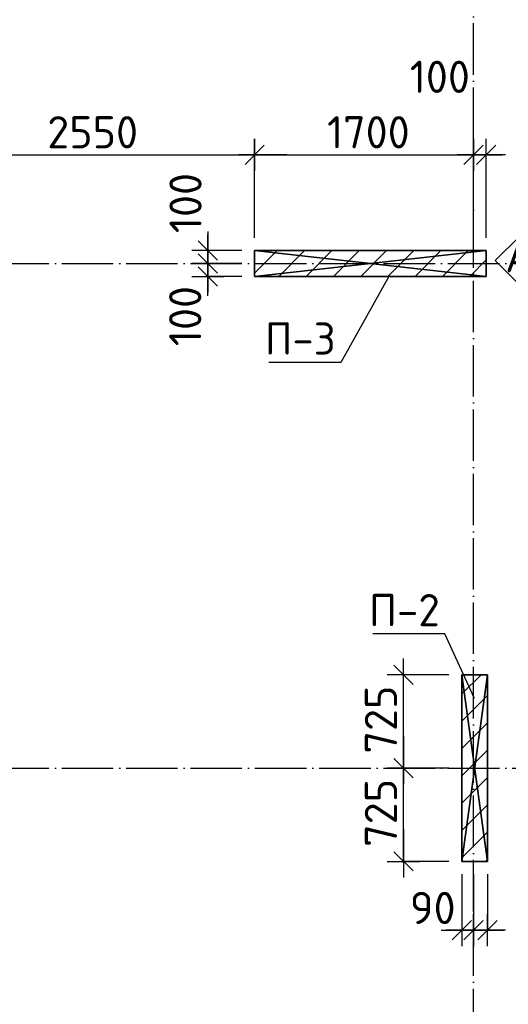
# Model space of a CAD drawing. Header units: millimetres. Extents: x 40580 to 559114, y -343730 to 81020.
# Tile 585 of 656: x 468595 to 472393, y -78905 to -71255. Entities that reach past the tile are written whole.
import ezdxf
from ezdxf.enums import TextEntityAlignment as Align

# ---------------------------------------------------------------- set-up
doc = ezdxf.new("R2010")
doc.units = ezdxf.units.MM
doc.linetypes.add('______11', pattern=[500, 400, -50, 0, -50])
doc.linetypes.add('______5', pattern=[1100, 800, -100, 100, -100])
for name, color, linetype in [('_________1_', 7, 'Continuous'), ('_________2_', 7, 'Continuous'), ('___________________', 253, '______5'), ('_______________________1', 7, 'Continuous'), ('_________________________0', 7, 'Continuous')]:
    doc.layers.add(name, color=color, linetype=linetype)
doc.layers.add('Standard', color=7, linetype='Continuous', lineweight=25)
doc.styles.add('ISOCPEUR', font='isocpeur.ttf')

# ---------------------------------------------------------------- blocks, each defined once
blk = doc.blocks.new('ALL_ML_STRICH')
at = {"color": 0, "linetype": 'ByBlock', "lineweight": -2}
for p, q in [((0, -0.5), (0, 0.5)), ((-1, 0), (0.5, 0)), ((-0.3, -0.3), (0.3, 0.3))]:
    blk.add_line(p, q, dxfattribs=at)

msp = doc.modelspace()

# ---------------------------------------------------------------- linework, layer by layer
at = {"layer": '_________1_', "color": 253, "linetype": '______11'}
for p, q in [((470421.3, -73225.1), (470596.8, -73049.6)), ((470821.1, -73249.6), (471021.1, -73049.6)), ((471245.3, -73249.6), (471445.3, -73049.6)), ((471669.6, -73249.6), (471869.6, -73049.6)), ((472093.9, -73249.6), (472221.3, -73122.1))]:
    msp.add_line(p, q, dxfattribs=at)
at = {"layer": '_________1_', "color": 253, "linetype": '______5'}
for p, q in [((470608.9, -73249.6), (470808.9, -73049.6)), ((471033.2, -73249.6), (471233.2, -73049.6)), ((471457.5, -73249.6), (471657.5, -73049.6)), ((471881.7, -73249.6), (472081.7, -73049.6))]:
    msp.add_line(p, q, dxfattribs=at)
at = {"layer": '_________2_', "color": 253, "linetype": '______5'}
for p, q in [((472031.3, -76494.1), (472180.8, -76344.6)), ((472031.3, -76918.4), (472231.3, -76718.4)), ((472031.3, -77342.7), (472231.3, -77142.7)), ((472031.3, -77766.9), (472231.3, -77566.9))]:
    msp.add_line(p, q, dxfattribs=at)
at = {"layer": '_________2_', "color": 253, "linetype": '______11'}
for p, q in [((472031.3, -76706.3), (472231.3, -76506.3)), ((472031.3, -77130.5), (472231.3, -76930.5)), ((472031.3, -77554.8), (472231.3, -77354.8)), ((472215.8, -77794.6), (472231.3, -77779.1))]:
    msp.add_line(p, q, dxfattribs=at)
at = {"layer": '___________________', "color": 253, "linetype": '______11'}
for p, q in [((472121.3, -85185.3), (472121.3, -60083)), ((472121.3, -85185.3), (472121.3, -60083)), ((462421.3, -73149.6), (480321.3, -73149.6)), ((462421.3, -73149.6), (480321.3, -73149.6)), ((462421.3, -77069.6), (480321.3, -77069.6)), ((462421.3, -77069.6), (480321.3, -77069.6))]:
    msp.add_line(p, q, dxfattribs=at)
at = {"layer": '_______________________1', "color": 7, "linetype": 'Continuous'}
for p, q in [((467871.3, -72304.6), (470421.3, -72304.6)), ((470421.3, -72304.6), (472121.3, -72304.6)), ((472121.3, -72304.6), (472221.3, -72304.6)), ((470057.3, -73149.6), (470057.3, -73049.6)), ((470057.3, -73249.6), (470057.3, -73149.6)), ((471577.4, -77069.6), (471577.4, -76344.6)), ((471577.4, -77794.6), (471577.4, -77069.6)), ((472031.3, -78329.9), (472121.3, -78329.9)), ((472121.3, -78329.9), (472231.3, -78329.9))]:
    msp.add_line(p, q, dxfattribs=at)
at = {"layer": '_______________________1', "color": 253, "linetype": 'Continuous'}
for p, q in [((470421.3, -72949.6), (470421.3, -72304.6)), ((470421.3, -72949.6), (470421.3, -72304.6)), ((472121.3, -72949.6), (472121.3, -72304.6)), ((472121.3, -72949.6), (472121.3, -72304.6)), ((472221.3, -72949.6), (472221.3, -72304.6)), ((470321.3, -73049.6), (470057.3, -73049.6)), ((470321.3, -73149.6), (470057.3, -73149.6)), ((470321.3, -73149.6), (470057.3, -73149.6)), ((470321.3, -73249.6), (470057.3, -73249.6)), ((471931.3, -76344.6), (471577.4, -76344.6)), ((471931.3, -77069.6), (471577.4, -77069.6)), ((471931.3, -77069.6), (471577.4, -77069.6)), ((471931.3, -77794.6), (471577.4, -77794.6)), ((472031.3, -77894.6), (472031.3, -78329.9)), ((472121.3, -77894.6), (472121.3, -78329.9)), ((472121.3, -77894.6), (472121.3, -78329.9)), ((472231.3, -77894.6), (472231.3, -78329.9))]:
    msp.add_line(p, q, dxfattribs=at)
at = {"layer": '_________________________0', "color": 7, "linetype": 'Continuous'}
for p, q in [((471464.4, -73249.6), (471090.6, -73917.7)), ((471090.6, -73917.7), (470530.6, -73917.7)), ((471900.6, -76027.7), (471340.6, -76027.7)), ((472131.3, -76529.6), (471900.6, -76027.7))]:
    msp.add_line(p, q, dxfattribs=at)
at = {"layer": 'Standard', "color": 7, "linetype": 'Continuous'}
msp.add_lwpolyline([(472481.2, -72936.8), (472671.8, -73127.4), (472481.2, -73318), (472290.6, -73127.4), (472481.2, -72936.8)], close=True, dxfattribs=at)

# ---------------------------------------------------------------- block references
at = {"layer": '_______________________1', "color": 7, "linetype": 'Continuous', "xscale": 250, "yscale": 250, "zscale": 250}
for p in [(470421.3, -72304.6), (472121.3, -72304.6), (472221.3, -72304.6), (472121.3, -78329.9), (472231.3, -78329.9)]:
    msp.add_blockref('ALL_ML_STRICH', p, dxfattribs=at)
for p, rotation in [((470421.3, -72304.6), 180), ((472121.3, -72304.6), 180), ((470057.3, -73149.6), 270), ((470057.3, -73049.6), 90), ((470057.3, -73249.6), 270), ((470057.3, -73149.6), 90), ((471577.4, -76344.6), 90), ((471577.4, -77069.6), 270), ((471577.4, -77069.6), 90), ((471577.4, -77794.6), 270), ((472031.3, -78329.9), 180), ((472121.3, -78329.9), 180)]:
    msp.add_blockref('ALL_ML_STRICH', p, dxfattribs=dict(at, rotation=rotation))

# ---------------------------------------------------------------- texts
at = {"layer": '_______________________1', "color": 7, "style": 'ISOCPEUR'}
for s, p in [('100', (471626.7, -71823.9)), ('2550', (468808.8, -72254.6)), ('1700', (470983.8, -72254.6)), ('90', (471627.7, -78282))]:
    msp.add_text(s, height=250, dxfattribs=at).set_placement(p)
for s, p in [('100', (470008.9, -72913.7)), ('100', (470006.4, -73791.8)), ('725', (471527.4, -76957.1)), ('725', (471527.4, -77682.1))]:
    msp.add_text(s, height=250, rotation=90, dxfattribs=at).set_placement(p)
at = {"layer": '_________________________0', "color": 7, "linetype": 'Continuous', "style": 'ISOCPEUR'}
for s, p, p2 in [('П-3', (470500.6, -73857.7), (471050.6, -73857.7)), ('П-2', (471310.6, -75967.7), (471860.6, -75967.7))]:
    msp.add_text(s, height=250, dxfattribs=at).set_placement(p, p2, align=Align.FIT)
at = {"layer": 'Standard', "color": 7, "linetype": 'Continuous', "style": 'ISOCPEUR'}
msp.add_text('А', height=250, dxfattribs=at).set_placement((472368.7, -73217.8), (472593.7, -73217.8), align=Align.FIT)

# ---------------------------------------------------------------- meshes
at = {"layer": '_________1_'}
mesh = msp.add_polyface(dxfattribs=at)
corners = [(470421.3, -73049.6, -3800), (470421.3, -73249.6, -3800), (470421.3, -73249.6, -350), (470421.3, -73049.6, -350)]
mesh.append_faces([[corners[k] for k in face] for face in [(1, 2, 0)]], dxfattribs={"vtx1": -1})
mesh.append_faces([[corners[k] for k in face] for face in [(2, 3, 0)]], dxfattribs={"vtx2": -1})
mesh = msp.add_polyface(dxfattribs=at)
corners = [(472221.3, -73049.6, -3800), (470421.3, -73049.6, -3800), (470421.3, -73049.6, -350), (472221.3, -73049.6, -350)]
mesh.append_faces([[corners[k] for k in face] for face in [(1, 2, 0)]], dxfattribs={"vtx1": -1})
mesh.append_faces([[corners[k] for k in face] for face in [(2, 3, 0)]], dxfattribs={"vtx2": -1})
mesh = msp.add_polyface(dxfattribs=at)
corners = [(472221.3, -73249.6, -350), (472221.3, -73049.6, -350), (470421.3, -73049.6, -350), (470421.3, -73249.6, -350)]
mesh.append_faces([[corners[k] for k in face] for face in [(1, 2, 0)]], dxfattribs={"vtx1": -1})
mesh.append_faces([[corners[k] for k in face] for face in [(2, 3, 0)]], dxfattribs={"vtx2": -1})
mesh = msp.add_polyface(dxfattribs=at)
corners = [(472221.3, -73049.6, -3800), (472221.3, -73249.6, -3800), (470421.3, -73249.6, -3800), (470421.3, -73049.6, -3800)]
mesh.append_faces([[corners[k] for k in face] for face in [(1, 2, 0)]], dxfattribs={"vtx1": -1})
mesh.append_faces([[corners[k] for k in face] for face in [(2, 3, 0)]], dxfattribs={"vtx2": -1})
mesh = msp.add_polyface(dxfattribs=at)
corners = [(472221.3, -73249.6, -3800), (472221.3, -73049.6, -3800), (472221.3, -73049.6, -350), (472221.3, -73249.6, -350)]
mesh.append_faces([[corners[k] for k in face] for face in [(1, 2, 0)]], dxfattribs={"vtx1": -1})
mesh.append_faces([[corners[k] for k in face] for face in [(2, 3, 0)]], dxfattribs={"vtx2": -1})
mesh = msp.add_polyface(dxfattribs=at)
corners = [(470421.3, -73249.6, -3800), (472221.3, -73249.6, -3800), (472221.3, -73249.6, -350), (470421.3, -73249.6, -350)]
mesh.append_faces([[corners[k] for k in face] for face in [(1, 2, 0)]], dxfattribs={"vtx1": -1})
mesh.append_faces([[corners[k] for k in face] for face in [(2, 3, 0)]], dxfattribs={"vtx2": -1})
at = {"layer": '_________2_'}
mesh = msp.add_polyface(dxfattribs=at)
corners = [(472031.3, -76344.6, -3800), (472031.3, -77794.6, -3800), (472031.3, -77794.6, -350), (472031.3, -76344.6, -350)]
mesh.append_faces([[corners[k] for k in face] for face in [(1, 2, 0)]], dxfattribs={"vtx1": -1})
mesh.append_faces([[corners[k] for k in face] for face in [(2, 3, 0)]], dxfattribs={"vtx2": -1})
mesh = msp.add_polyface(dxfattribs=at)
corners = [(472231.3, -76344.6, -3800), (472031.3, -76344.6, -3800), (472031.3, -76344.6, -350), (472231.3, -76344.6, -350)]
mesh.append_faces([[corners[k] for k in face] for face in [(1, 2, 0)]], dxfattribs={"vtx1": -1})
mesh.append_faces([[corners[k] for k in face] for face in [(2, 3, 0)]], dxfattribs={"vtx2": -1})
mesh = msp.add_polyface(dxfattribs=at)
corners = [(472231.3, -76344.6, -350), (472031.3, -76344.6, -350), (472031.3, -77794.6, -350), (472231.3, -77794.6, -350)]
mesh.append_faces([[corners[k] for k in face] for face in [(1, 2, 0)]], dxfattribs={"vtx1": -1})
mesh.append_faces([[corners[k] for k in face] for face in [(2, 3, 0)]], dxfattribs={"vtx2": -1})
mesh = msp.add_polyface(dxfattribs=at)
corners = [(472031.3, -76344.6, -3800), (472231.3, -76344.6, -3800), (472231.3, -77794.6, -3800), (472031.3, -77794.6, -3800)]
mesh.append_faces([[corners[k] for k in face] for face in [(1, 2, 0)]], dxfattribs={"vtx1": -1})
mesh.append_faces([[corners[k] for k in face] for face in [(2, 3, 0)]], dxfattribs={"vtx2": -1})
mesh = msp.add_polyface(dxfattribs=at)
corners = [(472231.3, -77794.6, -3800), (472231.3, -76344.6, -3800), (472231.3, -76344.6, -350), (472231.3, -77794.6, -350)]
mesh.append_faces([[corners[k] for k in face] for face in [(1, 2, 0)]], dxfattribs={"vtx1": -1})
mesh.append_faces([[corners[k] for k in face] for face in [(2, 3, 0)]], dxfattribs={"vtx2": -1})
mesh = msp.add_polyface(dxfattribs=at)
corners = [(472031.3, -77794.6, -3800), (472231.3, -77794.6, -3800), (472231.3, -77794.6, -350), (472031.3, -77794.6, -350)]
mesh.append_faces([[corners[k] for k in face] for face in [(1, 2, 0)]], dxfattribs={"vtx1": -1})
mesh.append_faces([[corners[k] for k in face] for face in [(2, 3, 0)]], dxfattribs={"vtx2": -1})

doc.saveas('drawing.dxf')
